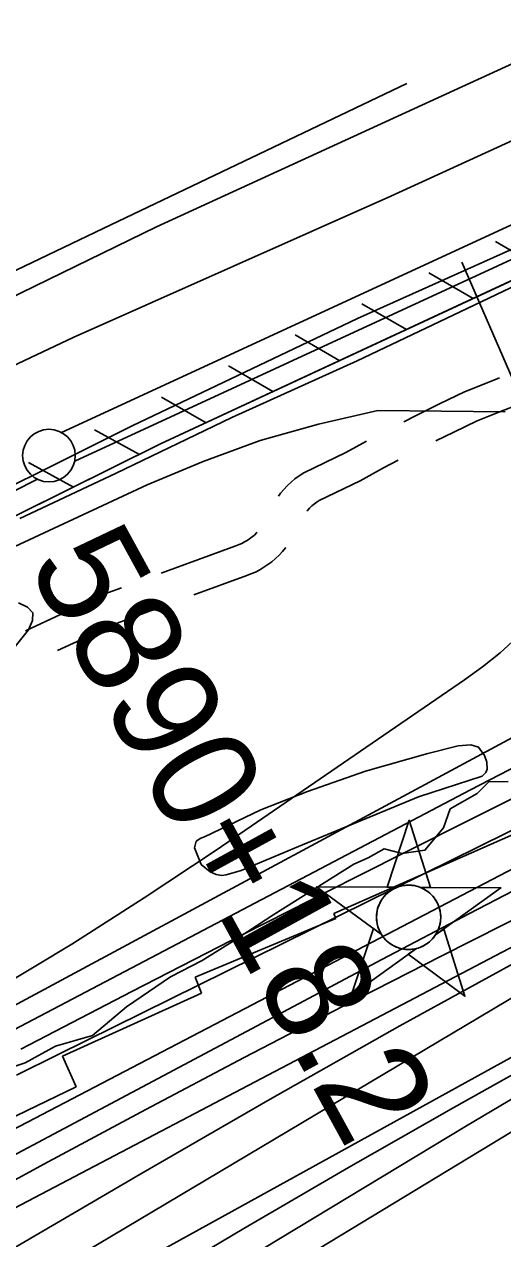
# Model space of a CAD drawing. Extents: x 3598634 to 3636690, y 517270 to 542944.
# Drawn here: x 3612526 to 3612981, y 535949 to 537102 of the extents above; entities that cross this region are included whole.
import ezdxf

# ---------------------------------------------------------------- set-up
doc = ezdxf.new("R2010")
doc.units = 0
for name, color, linetype in [('V-CHAN-NAID', 7, 'Continuous'), ('V-FLOD-BASE', 7, 'Continuous'), ('V-LEVE-TOET', 7, 'Continuous'), ('V-RIVR-EDGE', 7, 'Continuous'), ('V-RIVR-RANG', 7, 'Continuous'), ('V-ROAD-CNTR', 7, 'Continuous'), ('V-RRAP-FSHR', 7, 'Continuous'), ('V-RRAP-RVMT', 7, 'Continuous'), ('V-SITE-VEGE', 7, 'Continuous'), ('V-SURV-IDEN', 7, 'Continuous'), ('V-SURV-LINE', 7, 'Continuous'), ('V-TOPO-DPTH', 7, 'Continuous'), ('V-TOPO-MAJR', 7, 'Continuous'), ('V-TOPO-MINR', 7, 'Continuous'), ('V-TOPO-SHOR', 7, 'Continuous'), ('V-TOPO-WATR', 7, 'Continuous')]:
    doc.layers.add(name, color=color, linetype=linetype)

msp = doc.modelspace()

# ---------------------------------------------------------------- linework, layer by layer
at = {"layer": 'V-CHAN-NAID'}
for points in [[(3612880.5, 536282.9), (3612870.9, 536282.9), (3612892, 536346.4), (3612912.3, 536282.6), (3612902.7, 536282.7), (3612901.1, 536283.3), (3612899, 536283.9), (3612897, 536284.4), (3612894.9, 536284.7), (3612893.8, 536284.8), (3612892.2, 536284.9), (3612890.5, 536284.9), (3612889.1, 536284.8), (3612887.2, 536284.6), (3612885.9, 536284.4), (3612884.1, 536284), (3612882.5, 536283.6), (3612881.5, 536283.2)], [(3612880.5, 536282.9), (3612804, 536283.4), (3612865.6, 536238), (3612864.5, 536239.9), (3612863.6, 536241.5), (3612862.8, 536243.5), (3612862.1, 536245.6), (3612861.8, 536246.9), (3612861.4, 536248.5), (3612861.2, 536250), (3612861, 536251.6), (3612860.9, 536253.3), (3612860.8, 536254.9), (3612861, 536257), (3612861.1, 536258.6), (3612861.5, 536260.8), (3612862, 536262.7), (3612862.6, 536264.6), (3612863.3, 536266.3), (3612864, 536267.9), (3612864.8, 536269.4), (3612865.9, 536271.1), (3612866.9, 536272.6), (3612867.9, 536273.9), (3612868.9, 536275), (3612870.2, 536276.3), (3612871.3, 536277.3), (3612873, 536278.7), (3612874.2, 536279.6), (3612875.9, 536280.6), (3612877.6, 536281.6), (3612879.1, 536282.3)], [(3612902.7, 536282.7), (3612979.2, 536282.2), (3612917, 536237.6), (3612917.9, 536239.1), (3612918.9, 536241), (3612919.6, 536242.6), (3612920.3, 536244.5), (3612920.8, 536246.3), (3612921.2, 536247.9), (3612921.6, 536250), (3612921.8, 536251.5), (3612921.9, 536253.7), (3612921.9, 536255.8), (3612921.7, 536258), (3612921.4, 536259.8), (3612920.9, 536262), (3612920.3, 536264.1), (3612919.6, 536266.1), (3612918.9, 536267.6), (3612917.9, 536269.5), (3612916.8, 536271.2), (3612915.6, 536272.9), (3612914.4, 536274.5), (3612913.1, 536275.8), (3612911.5, 536277.3), (3612909.7, 536278.8), (3612908, 536279.9), (3612906.1, 536281.1), (3612904.7, 536281.8)], [(3612898.9, 536224.7), (3612836.7, 536180.2), (3612857.9, 536243.7), (3612865.6, 536238), (3612866.2, 536237), (3612867.6, 536235.2), (3612868.8, 536233.8), (3612870.3, 536232.3), (3612871.7, 536231), (3612873.1, 536229.9), (3612874.5, 536228.9), (3612876.2, 536227.8), (3612877.9, 536226.9), (3612879.7, 536226.1), (3612881.1, 536225.6), (3612882.8, 536225), (3612885, 536224.5), (3612886.5, 536224.2), (3612888.6, 536223.9), (3612890.1, 536223.8), (3612892, 536223.8), (3612893.6, 536223.9), (3612895.4, 536224.1), (3612897.3, 536224.4)], [(3612917, 536237.6), (3612924.8, 536243.2), (3612945, 536179.4), (3612891.1, 536219.2), (3612898.9, 536224.7), (3612900.6, 536225.2), (3612902.2, 536225.8), (3612904.4, 536226.7), (3612906.1, 536227.6), (3612908, 536228.7), (3612909.7, 536229.9), (3612911.3, 536231.1), (3612912.5, 536232.3), (3612913.9, 536233.7), (3612915.1, 536235.1), (3612916.3, 536236.6)]]:
    msp.add_lwpolyline(points, close=True, dxfattribs=at)
msp.add_circle((3612891.4, 536254.3), 30.5, dxfattribs=at)
at = {"layer": 'V-FLOD-BASE'}
msp.add_lwpolyline([(3613126.9, 536947.9), (3613005.9, 536895.7), (3612842.7, 536822.6), (3612628.6, 536720.8), (3612427.8, 536620.8), (3612265.2, 536538.4), (3612118.7, 536463.8), (3611925.3, 536363.9), (3611722.6, 536259.5), (3611477.8, 536138), (3611254.6, 536025.1), (3611111.1, 535951.8), (3610925.9, 535858.6), (3610829.1, 535812.2)], dxfattribs=at)
at = {"layer": 'V-LEVE-TOET'}
for points in [[(3613678.7, 537323.7), (3613393.9, 537188.7), (3613238.5, 537113.5), (3613220.5, 537105.5), (3613196.7, 537095), (3613084.3, 537034.7), (3612874.5, 536938.8), (3612572.5, 536804.8), (3612341.7, 536695.8), (3612081.2, 536565.6), (3611875, 536468.3), (3611591.1, 536315.1), (3611373.7, 536204.3), (3611078.2, 536045.7), (3610830.8, 535920.2)], [(3612521.9, 536632.8), (3612612.7, 536675.6), (3612723.4, 536728.7), (3612842.4, 536782.6), (3612940.3, 536829), (3613063.4, 536887.6), (3613091.5, 536899.5), (3613113.8, 536907.6), (3613128.4, 536911.5), (3613141.2, 536916.3), (3613148.6, 536919), (3613168.3, 536928.1), (3613210.2, 536949.1), (3613267.7, 536978.4), (3613330.2, 537006.1), (3613401.3, 537039.5), (3613480.6, 537072.8), (3613589, 537124.6)]]:
    msp.add_lwpolyline(points, dxfattribs=at)
at = {"layer": 'V-RIVR-EDGE'}
for points in [[(3612986.1, 536383.4), (3612967.7, 536382.8), (3612956.7, 536371.8), (3612930.9, 536357.2), (3612924.7, 536339.4), (3612906.9, 536318), (3612885.4, 536315), (3612868.3, 536319.3), (3612853, 536310.8), (3612839.5, 536304.7), (3612763.4, 536257.1), (3612722.2, 536230.2)], [(3612722.2, 536230.2), (3612695.2, 536213.2), (3612665.2, 536197.9), (3612623.4, 536169.2), (3612590.9, 536142.3), (3612555.9, 536132), (3612527.1, 536116.1), (3612505.6, 536108.8)]]:
    msp.add_lwpolyline(points, dxfattribs=at)
at = {"layer": 'V-RIVR-RANG'}
msp.add_line((3612941.9, 536876.2), (3613372.7, 535885.9), dxfattribs=at)
at = {"layer": 'V-ROAD-CNTR'}
for points in [[(3613504.4, 537298.2), (3613263.1, 537189.7), (3613226.2, 537173.1), (3612904, 537025.3), (3612651.7, 536909.6), (3612381.2, 536778.2), (3612102.9, 536636.7), (3612024.4, 536597.3), (3611881, 536525.3), (3611648.7, 536408.9), (3611528.5, 536348.3), (3611374.7, 536270.8), (3611116.8, 536138.9), (3611045.6, 536103.1), (3610844.5, 536002)], [(3612977.8, 536766.3), (3612966.2, 536761.8), (3612944.5, 536753.2), (3612921.3, 536742), (3612898.6, 536730.7), (3612887, 536724.8)], [(3613008.9, 536746.1), (3612998.3, 536742.1), (3612977.2, 536733.9), (3612956.6, 536725.7), (3612934.5, 536715), (3612917.2, 536706.5)], [(3612851.5, 536706.3), (3612831.6, 536695.5), (3612791.8, 536676.2), (3612787.3, 536673.3), (3612783.4, 536670.5), (3612779.7, 536667.4), (3612776.1, 536664), (3612772.8, 536660.5), (3612769.7, 536656.8), (3612767.6, 536654.1)], [(3612881.6, 536688.2), (3612867.7, 536680.9), (3612845.3, 536668.8), (3612806.5, 536650.1), (3612804.4, 536648.7), (3612801.9, 536646.8), (3612799.5, 536644.9), (3612797.3, 536642.8), (3612795.2, 536640.5), (3612794.7, 536640)], [(3612747.5, 536619.8), (3612746.9, 536619.2), (3612744.9, 536617.2), (3612742.7, 536615.4), (3612740.3, 536613.6), (3612738, 536612), (3612735.5, 536610.6), (3612732.9, 536609.3), (3612730.3, 536608.1), (3612727.2, 536607), (3612656.1, 536580.9)], [(3612774.7, 536605.5), (3612774.4, 536605), (3612771.4, 536601.5), (3612768.3, 536598.1), (3612764.9, 536594.9), (3612761.4, 536591.9), (3612757.7, 536589.1), (3612753.9, 536586.6), (3612749.9, 536584.2), (3612745.8, 536582.1), (3612741.5, 536580.3), (3612737.6, 536578.8), (3612687.3, 536560.4)], [(3612618.5, 536567.1), (3612602.8, 536561.4), (3612527.2, 536526.4)], [(3612649.7, 536546.6), (3612614.3, 536533.6), (3612557.8, 536507.5)]]:
    msp.add_lwpolyline(points, dxfattribs=at)
at = {"layer": 'V-RRAP-FSHR'}
for p, q in [((3613016.3, 536871.2), (3612974.1, 536895.7)), ((3612952.9, 536841.7), (3612910.6, 536866.2)), ((3612889.4, 536812.2), (3612847.1, 536836.7)), ((3612825.9, 536782.7), (3612783.6, 536807.2)), ((3612762.4, 536753.3), (3612720.2, 536777.7)), ((3612698.9, 536723.8), (3612656.7, 536748.2)), ((3612635.7, 536693.8), (3612592.8, 536717.2)), ((3612572.9, 536662.7), (3612530.1, 536686.1))]:
    msp.add_line(p, q, dxfattribs=at)
for points in [[(3610283.7, 535468.8), (3610304.8, 535469.2), (3610403.3, 535553.5), (3610452.1, 535596.1), (3610565, 535662.3), (3611212.8, 535980.7), (3611755.6, 536243), (3612146.8, 536451.7), (3612655.7, 536703.7), (3613040.1, 536882.2), (3613115.5, 536910.7), (3613121.1, 536940)], [(3612215.1, 536485.5), (3612655.7, 536703.7), (3613037.8, 536881.2)]]:
    msp.add_lwpolyline(points, dxfattribs=at)
at = {"layer": 'V-RRAP-RVMT'}
for p, q in [((3613087.4, 536375.8), (3612820.4, 536257.8)), ((3612820.4, 536257.8), (3612822.1, 536253.2)), ((3612822.1, 536253.2), (3612688.5, 536197.6)), ((3612688.5, 536197.6), (3612694.7, 536182.2)), ((3612694.7, 536182.2), (3612562.6, 536122.5)), ((3612562.6, 536122.5), (3612575.4, 536093.5)), ((3612575.4, 536093.5), (3612450.8, 536033.4))]:
    msp.add_line(p, q, dxfattribs=at)
at = {"layer": 'V-SITE-VEGE'}
msp.add_lwpolyline([(3612697.5, 536330.7), (3612751.1, 536356.5), (3612795.3, 536373.9), (3612850.5, 536392.9), (3612909.8, 536409.8), (3612938.4, 536417.1), (3612950.7, 536418.2), (3612957.9, 536415.7), (3612963.5, 536407.8), (3612965.6, 536401.7), (3612966.2, 536394.8), (3612964.9, 536391.7), (3612961.3, 536388.3), (3612900.8, 536368.6), (3612786.8, 536321.4), (3612732.2, 536298.8), (3612718.1, 536294.7), (3612714, 536294.1), (3612708.6, 536295.1), (3612702.7, 536297.4), (3612694.3, 536304.5), (3612687.8, 536320.4), (3612689.5, 536326.5), (3612694.1, 536329.6)], close=True, dxfattribs=at)
at = {"layer": 'V-SURV-LINE'}
for points in [[(3612561.5, 536714.6), (3613469.2, 537133.1)], [(3613481.7, 537105.9), (3612574.1, 536687.3)], [(3612538.6, 536670.2), (3610473, 535624.6)]]:
    msp.add_lwpolyline(points, dxfattribs=at)
msp.add_circle((3612549.6, 536692.6), 25, dxfattribs=at)
at = {"layer": 'V-TOPO-DPTH'}
for points in [[(3614421.8, 537101.2), (3614400.6, 537092.6), (3614379.7, 537083.2), (3613781.9, 536794.8), (3613704.8, 536757.3), (3613627.9, 536719.5), (3613551.2, 536681.3), (3613474.6, 536642.8), (3613389, 536599.4), (3613355.4, 536582.3), (3613321.8, 536565.3), (3613288.1, 536548.2), (3613254.5, 536531.1), (3613172.9, 536489.7), (3613098.5, 536451.7), (3613024.3, 536413.6), (3612950.2, 536375.2), (3612876.2, 536336.5), (3612348.3, 536059.5)], [(3614409.4, 536993.1), (3614193.8, 536904.9), (3614064.2, 536850.4), (3613935.4, 536794.3), (3613807.7, 536735.7), (3613680.7, 536675.5), (3613363.4, 536521.2), (3613355.5, 536517.4), (3613347.5, 536513.5), (3613339.6, 536509.6), (3613331.7, 536505.7), (3612558.5, 536124.2), (3612518.6, 536104.4)], [(3612518.6, 536104.4), (3612558.5, 536124.2), (3613331.7, 536505.7), (3613339.6, 536509.6), (3613347.5, 536513.5), (3613355.5, 536517.4), (3613363.4, 536521.2), (3613680.7, 536675.5), (3613807.7, 536735.7), (3613935.4, 536794.3), (3614064.2, 536850.4), (3614193.8, 536904.9), (3614409.4, 536993.1)], [(3614435.5, 536902.1), (3613737.7, 536630.2), (3613675.5, 536605.3), (3613613.7, 536579.7), (3613552.3, 536552.9), (3613491.3, 536525.3), (3613431.3, 536497.6), (3613400.6, 536483.2), (3613369.8, 536468.7), (3613339.2, 536453.9), (3613308.7, 536439), (3613201, 536385.8), (3613116.8, 536343.8), (3613032.9, 536301.4), (3612949.4, 536258.1), (3612866.1, 536214.4), (3612390.4, 535961.9)], [(3612390.4, 535961.9), (3612866.1, 536214.4), (3612949.4, 536258.1), (3613032.9, 536301.4), (3613116.8, 536343.8), (3613201, 536385.8), (3613308.7, 536439), (3613339.2, 536453.9), (3613369.8, 536468.7), (3613400.6, 536483.2), (3613431.3, 536497.6), (3613491.3, 536525.3), (3613552.3, 536552.9), (3613613.7, 536579.7), (3613675.5, 536605.3), (3613737.7, 536630.2), (3614435.5, 536902.1)], [(3612433.9, 535935), (3613361.1, 536420.8), (3613374.1, 536427.4), (3613387.2, 536433.9), (3613400.4, 536440), (3613413.7, 536446), (3613858.7, 536638.9), (3613963.7, 536683.6), (3614069.1, 536727.2), (3614175.2, 536769.4), (3614281.6, 536810.5), (3614475.1, 536883.7)], [(3614475.1, 536883.7), (3614281.6, 536810.5), (3614175.2, 536769.4), (3614069.1, 536727.2), (3613963.7, 536683.6), (3613858.7, 536638.9), (3613413.7, 536446), (3613400.4, 536440), (3613387.2, 536433.9), (3613374.1, 536427.4), (3613361.1, 536420.8), (3612433.9, 535935)], [(3612442.8, 535897.5), (3612636.8, 536010.9), (3612759.7, 536081.6), (3612883.1, 536151.2), (3613007.4, 536219.2), (3613132.3, 536286.2), (3613377.5, 536415.5), (3613385, 536419.3), (3613392.6, 536423), (3613400.3, 536426.4), (3613408.1, 536429.6), (3614210.9, 536750.3), (3614248.4, 536765.2), (3614286, 536779.9), (3614323.7, 536794.4), (3614361.5, 536808.7), (3614403.2, 536824.4), (3614420.2, 536830.7)], [(3614420.2, 536830.7), (3614403.2, 536824.4), (3614361.5, 536808.7), (3614323.7, 536794.4), (3614286, 536779.9), (3614248.4, 536765.2), (3614210.9, 536750.3), (3613408.1, 536429.6), (3613400.3, 536426.4), (3613392.6, 536423), (3613385, 536419.3), (3613377.5, 536415.5), (3613132.3, 536286.2), (3613007.4, 536219.2), (3612883.1, 536151.2), (3612759.7, 536081.6), (3612636.8, 536010.9), (3612442.8, 535897.5)], [(3612478.9, 535874.5), (3613205.1, 536306.1), (3613236.8, 536324.6), (3613268.6, 536342.8), (3613300.7, 536360.5), (3613333, 536378), (3613393.8, 536410.2), (3613395.9, 536411.2), (3613398, 536412.3), (3613402.2, 536414.1), (3613518.3, 536460.4), (3613578.6, 536484.3), (3613638.9, 536507.9), (3613699.4, 536531.1), (3613760, 536554), (3614103.4, 536683), (3614172.1, 536708.5), (3614240.9, 536733.7), (3614309.9, 536758.3), (3614379, 536782.7), (3614463.6, 536812.1)], [(3614463.6, 536812.1), (3614379, 536782.7), (3614309.9, 536758.3), (3614240.9, 536733.7), (3614172.1, 536708.5), (3614103.4, 536683), (3613760, 536554), (3613699.4, 536531.1), (3613638.9, 536507.9), (3613578.6, 536484.3), (3613518.3, 536460.4), (3613402.2, 536414.1), (3613398, 536412.3), (3613395.9, 536411.2), (3613393.8, 536410.2), (3613333, 536378), (3613300.7, 536360.5), (3613268.6, 536342.8), (3613236.8, 536324.6), (3613205.1, 536306.1), (3612478.9, 535874.5)]]:
    msp.add_lwpolyline(points, dxfattribs=at)
at = {"layer": 'V-TOPO-MAJR'}
for points in [[(3614502.9, 536793.9), (3614287.6, 536718), (3614167.7, 536674.3), (3614048.5, 536628.9), (3613930.3, 536580.8), (3613812.9, 536531), (3613466.7, 536379.7), (3613445.3, 536370), (3613424, 536359.9), (3613403.1, 536349.2), (3613382.3, 536338.1), (3612621.7, 535919.1), (3612588.7, 535900.6), (3612555.8, 535882), (3612523.1, 535863)], [(3612520.7, 536552.8), (3612529.3, 536548.8), (3612534.4, 536543.4), (3612534.1, 536536), (3612530.2, 536527.3), (3612252.9, 536180.7)]]:
    msp.add_lwpolyline(points, dxfattribs=at)
at = {"layer": 'V-TOPO-MINR'}
for points in [[(3614421.8, 537101.2), (3614400.6, 537092.6), (3614379.7, 537083.2), (3613781.9, 536794.8), (3613704.8, 536757.3), (3613627.9, 536719.5), (3613551.2, 536681.3), (3613474.6, 536642.8), (3613389, 536599.4), (3613355.4, 536582.3), (3613321.8, 536565.3), (3613288.1, 536548.2), (3613254.5, 536531.1), (3613172.9, 536489.7), (3613098.5, 536451.7), (3613024.3, 536413.6), (3612950.2, 536375.2), (3612876.2, 536336.5), (3612348.3, 536059.5)], [(3614415.6, 537068.6), (3614258.3, 536994.3), (3614172.1, 536953.2), (3614086.1, 536911.8), (3614000.3, 536869.9), (3613914.7, 536827.7), (3613376.3, 536560.1), (3613355.5, 536549.7), (3613334.7, 536539.4), (3613313.8, 536529), (3613293, 536518.6), (3612947, 536345.5), (3612840.7, 536292.1), (3612734.5, 536238.2), (3612628.5, 536184), (3612522.8, 536129.3)], [(3613854.4, 536989.6), (3613849.7, 536982.9), (3613837.6, 536969.7), (3613824.4, 536957.3), (3613781.9, 536922.2), (3613746.1, 536893.6), (3613709.8, 536865.8), (3613672.4, 536839.3), (3613634.5, 536813.7), (3613377.7, 536646.4), (3613341.1, 536623.1), (3613304.2, 536600.2), (3613266.9, 536578.1), (3613229.2, 536556.5), (3613201.8, 536541.1), (3613150.1, 536512.3), (3613098.4, 536483.6), (3613046.4, 536455.3), (3612994.4, 536427.2), (3612323.9, 536067.2)], [(3614448.9, 536975.1), (3613824.3, 536697.8), (3613758, 536668.4), (3613691.8, 536638.9), (3613625.5, 536609.5), (3613559.3, 536580), (3613460.7, 536536.1), (3613443.8, 536528.5), (3613426.8, 536520.9), (3613410, 536513.1), (3613393.1, 536505.3), (3613376.3, 536497.5), (3613359.5, 536489.5), (3613342.7, 536481.5), (3613326, 536473.5), (3613315.2, 536468.3), (3613293.2, 536457.4), (3613271.2, 536446.5), (3613249.3, 536435.4), (3613227.5, 536424.1), (3612400.2, 535992.7)], [(3614455.3, 536892.9), (3614050.2, 536737.3), (3613937, 536692.6), (3613824.4, 536646.6), (3613712.7, 536598.6), (3613601.5, 536549.2), (3613420.8, 536467), (3613400.4, 536457.6), (3613380.1, 536448), (3613360, 536438.2), (3613339.9, 536428.2), (3612922.5, 536217.6), (3612828.6, 536169.7), (3612735, 536121.2), (3612641.8, 536071.9), (3612548.9, 536022.1), (3612380.7, 535930.8)], [(3614435.5, 536902.1), (3613737.7, 536630.2), (3613675.5, 536605.3), (3613613.7, 536579.7), (3613552.3, 536552.9), (3613491.3, 536525.3), (3613431.3, 536497.6), (3613400.6, 536483.2), (3613369.8, 536468.7), (3613339.2, 536453.9), (3613308.7, 536439), (3613201, 536385.8), (3613116.8, 536343.8), (3613032.9, 536301.4), (3612949.4, 536258.1), (3612866.1, 536214.4), (3612390.4, 535961.9)], [(3614475.1, 536883.7), (3614281.6, 536810.5), (3614175.2, 536769.4), (3614069.1, 536727.2), (3613963.7, 536683.6), (3613858.7, 536638.9), (3613413.7, 536446), (3613400.4, 536440), (3613387.2, 536433.9), (3613374.1, 536427.4), (3613361.1, 536420.8), (3612433.9, 535935)], [(3614420.2, 536830.7), (3614403.2, 536824.4), (3614361.5, 536808.7), (3614323.7, 536794.4), (3614286, 536779.9), (3614248.4, 536765.2), (3614210.9, 536750.3), (3613408.1, 536429.6), (3613400.3, 536426.4), (3613392.6, 536423), (3613385, 536419.3), (3613377.5, 536415.5), (3613132.3, 536286.2), (3613007.4, 536219.2), (3612883.1, 536151.2), (3612759.7, 536081.6), (3612636.8, 536010.9), (3612442.8, 535897.5)], [(3614463.6, 536812.1), (3614379, 536782.7), (3614309.9, 536758.3), (3614240.9, 536733.7), (3614172.1, 536708.5), (3614103.4, 536683), (3613760, 536554), (3613699.4, 536531.1), (3613638.9, 536507.9), (3613578.6, 536484.3), (3613518.3, 536460.4), (3613402.2, 536414.1), (3613398, 536412.3), (3613395.9, 536411.2), (3613393.8, 536410.2), (3613333, 536378), (3613300.7, 536360.5), (3613268.6, 536342.8), (3613236.8, 536324.6), (3613205.1, 536306.1), (3612478.9, 535874.5)], [(3614534.2, 536779.5), (3614076.9, 536613.9), (3613967.6, 536573.1), (3613858.9, 536531), (3613751.1, 536486.8), (3613643.8, 536441.2), (3613459.9, 536360.9), (3613445, 536354.2), (3613430.3, 536347.2), (3613415.8, 536339.8), (3613401.5, 536332.2), (3613035, 536130.1), (3612934.4, 536073.9), (3612834.2, 536017), (3612734.7, 535958.9), (3612635.6, 535900.2), (3612490.3, 535813)], [(3612171.6, 536445.6), (3612643, 536664.7), (3612696.3, 536687.1), (3612750.4, 536706.8), (3612805.8, 536722.4), (3612862.1, 536735.3), (3612983.2, 536734.1)], [(3612994.1, 536519.7), (3612978.3, 536505.5), (3612961.6, 536492.2), (3612944.4, 536479.7), (3612708.4, 536318), (3612640.2, 536272.7), (3612571.2, 536228.7), (3612500.9, 536186.8)], [(3613734.7, 536458.9), (3613674.3, 536436), (3613614.5, 536411.8), (3613555, 536386.6), (3613453.1, 536342.1), (3613444.8, 536338.4), (3613436.7, 536334.5), (3613428.6, 536330.4), (3613420.6, 536326.2), (3613271.9, 536244.1), (3613189.9, 536198.2), (3613108.2, 536151.7), (3613027.1, 536104.3), (3612946.3, 536056.3), (3612479.7, 535775.1)], [(3612468.9, 535736), (3613346.2, 536266.8), (3613362.1, 536276.3), (3613378.1, 536285.7), (3613394.3, 536294.9), (3613410.4, 536304), (3613439.8, 536320.2), (3613443, 536321.9), (3613446.2, 536323.4), (3613466.5, 536332.2), (3613478.3, 536337.2), (3613490.2, 536341.9), (3613502.3, 536346.4), (3613514.4, 536350.6), (3613517.2, 536351.5), (3613530.8, 536355.8), (3613544.5, 536359.9), (3613558.3, 536363.5), (3613572.2, 536366.9), (3613716.4, 536399.3)]]:
    msp.add_lwpolyline(points, dxfattribs=at)
at = {"layer": 'V-TOPO-SHOR'}
msp.add_lwpolyline([(3612889.7, 537045.7), (3612608.4, 536911.7), (3612488.3, 536854.4)], dxfattribs=at)
at = {"layer": 'V-TOPO-WATR'}
msp.add_lwpolyline([(3614409.4, 536993.1), (3614193.8, 536904.9), (3614064.2, 536850.4), (3613935.4, 536794.3), (3613807.7, 536735.7), (3613680.7, 536675.5), (3613363.4, 536521.2), (3613355.5, 536517.4), (3613347.5, 536513.5), (3613339.6, 536509.6), (3613331.7, 536505.7), (3612558.5, 536124.2), (3612518.6, 536104.4)], dxfattribs=at)

# ---------------------------------------------------------------- texts
at = {"layer": 'V-SURV-IDEN'}
msp.add_text('5890+18.2', height=100, rotation=298.7174, dxfattribs=at).set_placement((3612528.2, 536589.3))

doc.saveas('drawing.dxf')
